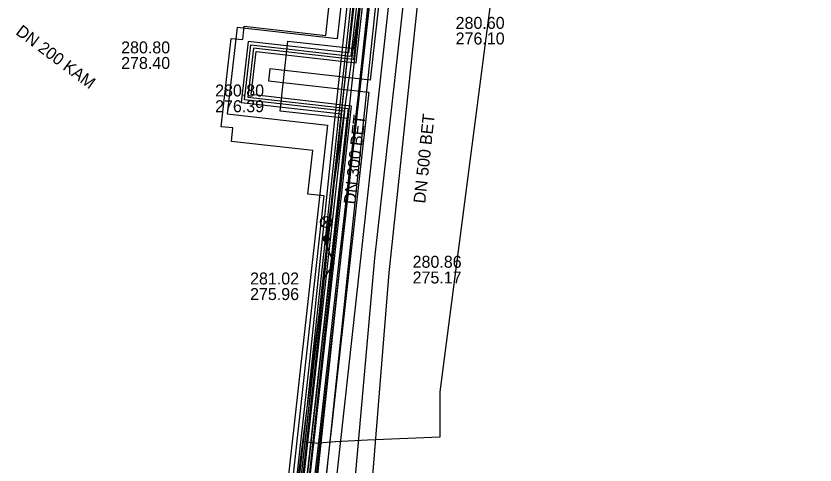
# Model space of a CAD drawing. Extents: x -595540 to -593988, y -1160850 to -1159202.
# Drawn here: x -594134.8 to -594081.5, y -1160435.2 to -1160405.2 of the extents above; entities that cross this region are included whole.
import ezdxf

# ---------------------------------------------------------------- set-up
doc = ezdxf.new("R2010")
doc.units = 0
for name, color, linetype in [('BVK-DESTOVA_popisy', 7, 'Continuous'), ('BVK-DESTOVA_trasa sítě', 7, 'Continuous'), ('BVK-SPLASKOVA_popisy', 7, 'Continuous'), ('BVK-SPLASKOVA_trasa sítě', 7, 'Continuous'), ('BVK-VODOVOD_trasa sítě', 7, 'Continuous'), ('BVK-VODOVOD_trasa zrušené sítě', 7, 'Continuous'), ('CETIN_kabel podzemní', 7, 'Continuous'), ('DSP-NN-TEPLARNY_kabel', 7, 'Continuous'), ('EON-NN_kabel', 7, 'Continuous'), ('EON-VN_kabel', 7, 'Continuous'), ('SPLASKOVA_popisy neprovozované sítě', 7, 'Continuous'), ('TEPLARNY-ELEKTRO_kabel', 7, 'Continuous'), ('TEPLARNY-HORKOVODY_trasa sítě', 7, 'Continuous'), ('TEPLARNY-HORKOVODY_trasa sítě obvodem', 7, 'Continuous'), ('TEPLARNY-TEPLOVODY_trasa sítě', 7, 'Continuous'), ('TSB_kabel VO', 7, 'Continuous'), ('TSB_kolektor', 7, 'Continuous'), ('TSB_lampy VO', 7, 'Continuous')]:
    doc.layers.add(name, color=color, linetype=linetype)

msp = doc.modelspace()

# ---------------------------------------------------------------- linework, layer by layer
at = {"layer": 'BVK-DESTOVA_popisy'}
for p, q in [((-594121.531, -1160410.699), (-594121.531, -1160410.699)), ((-594108.338, -1160422.145), (-594108.338, -1160422.145))]:
    msp.add_line(p, q, dxfattribs=at)
at = {"layer": 'BVK-DESTOVA_trasa sítě'}
msp.add_line((-594109.926, -1160422.358), (-594112.859, -1160458.585), dxfattribs=at)
msp.add_lwpolyline([(-594106.212, -1160387.553), (-594106.413, -1160389.221), (-594106.435, -1160389.401), (-594106.448, -1160389.522), (-594107.766, -1160401.969), (-594107.788, -1160402.171), (-594109.926, -1160422.358)], dxfattribs=at)
at = {"layer": 'BVK-SPLASKOVA_popisy'}
for p, q in [((-594105.464, -1160405.257), (-594105.464, -1160405.257)), ((-594119.196, -1160422.337), (-594119.196, -1160422.337))]:
    msp.add_line(p, q, dxfattribs=at)
at = {"layer": 'BVK-SPLASKOVA_trasa sítě'}
for p, q in [((-594108.825, -1160403.051), (-594110.887, -1160421.371)), ((-594110.887, -1160421.371), (-594114.091, -1160457.889))]:
    msp.add_line(p, q, dxfattribs=at)
at = {"layer": 'BVK-VODOVOD_trasa sítě'}
msp.add_lwpolyline([(-594111.2, -1160403.53), (-594111.87, -1160409.48), (-594112.56, -1160415.42), (-594113.24, -1160421.37), (-594113.91, -1160427.32), (-594114.59, -1160433.3), (-594115.27, -1160439.23), (-594115.75, -1160443.21), (-594115.8, -1160443.68)], dxfattribs=at)
at = {"layer": 'BVK-VODOVOD_trasa zrušené sítě'}
msp.add_lwpolyline([(-594115.62, -1160443.55), (-594109.61, -1160390.38), (-594108.22, -1160378.32), (-594107.91, -1160375.21), (-594107.884, -1160374.982), (-594107.47, -1160371.19), (-594099.17, -1160298.41), (-594097.23, -1160281.2), (-594094.37, -1160256.41), (-594088.99, -1160208), (-594087.61, -1160195.33), (-594087.25, -1160191.91), (-594085.5, -1160175.7), (-594082.16, -1160145.34)], dxfattribs=at)
at = {"layer": 'CETIN_kabel podzemní'}
for points in [[(-594115.63, -1160433.63), (-594111.29, -1160393.65)], [(-594101.79, -1160393.98), (-594106.51, -1160430.31), (-594106.52, -1160433.33), (-594111.36, -1160433.54), (-594113.5, -1160433.66), (-594114.63, -1160433.74)], [(-594117.15, -1160447.13), (-594115.63, -1160433.63)], [(-594115.63, -1160433.63), (-594114.63, -1160433.74)]]:
    msp.add_lwpolyline(points, dxfattribs=at)
at = {"layer": 'DSP-NN-TEPLARNY_kabel'}
for points in [[(-594121.143, -1160464.161), (-594118.761, -1160464.427), (-594112.865, -1160411.563), (-594119.56, -1160410.802), (-594119.143, -1160407.127), (-594112.454, -1160407.887), (-594102.843, -1160322.736), (-594109.531, -1160321.976), (-594109.114, -1160318.301), (-594102.425, -1160319.061), (-594092.133, -1160228.53), (-594097.433, -1160227.929), (-594097.016, -1160224.253), (-594091.712, -1160224.855), (-594085.261, -1160166.749), (-594090.048, -1160166.163), (-594089.626, -1160162.68), (-594084.872, -1160163.243), (-594081.459, -1160132.499), (-594087.185, -1160131.862)], [(-594087.208, -1160132.061), (-594081.68, -1160132.675), (-594085.05, -1160163.028), (-594089.778, -1160162.457), (-594090.247, -1160166.304), (-594085.499, -1160166.867), (-594091.888, -1160224.634), (-594097.192, -1160224.032), (-594097.654, -1160228.105), (-594092.355, -1160228.706), (-594102.601, -1160318.839), (-594109.29, -1160318.079), (-594109.753, -1160322.152), (-594103.064, -1160322.912), (-594112.631, -1160407.665), (-594119.319, -1160406.905), (-594119.782, -1160410.978), (-594113.086, -1160411.739), (-594118.938, -1160464.206), (-594121.121, -1160463.962)], [(-594121.187, -1160464.559), (-594118.408, -1160464.869), (-594112.423, -1160411.211), (-594119.118, -1160410.45), (-594118.791, -1160407.569), (-594112.102, -1160408.329), (-594102.401, -1160322.384), (-594109.089, -1160321.624), (-594108.762, -1160318.743), (-594102.073, -1160319.503), (-594091.691, -1160228.178)], [(-594091.912, -1160228.354), (-594102.249, -1160319.282), (-594108.938, -1160318.522), (-594109.31, -1160321.8), (-594102.622, -1160322.56), (-594112.278, -1160408.108), (-594118.967, -1160407.348), (-594119.339, -1160410.626), (-594112.644, -1160411.387), (-594118.584, -1160464.648), (-594121.165, -1160464.36)]]:
    msp.add_lwpolyline(points, dxfattribs=at)
at = {"layer": 'EON-NN_kabel'}
for points in [[(-594112.463, -1160400.58), (-594112.461, -1160400.582), (-594111.977, -1160401.043), (-594112.124, -1160402.737), (-594113.022, -1160410.918), (-594114.835, -1160428.295), (-594116.775, -1160445.831), (-594116.976, -1160446.118), (-594117.022, -1160446.183), (-594117.261, -1160446.493), (-594117.385, -1160446.655)], [(-594112.511, -1160401.087), (-594112.51, -1160401.088), (-594112.392, -1160401.2), (-594112.522, -1160402.698), (-594113.42, -1160410.875), (-594115.233, -1160428.252), (-594117.161, -1160445.685), (-594117.302, -1160445.886)]]:
    msp.add_lwpolyline(points, dxfattribs=at)
at = {"layer": 'EON-VN_kabel'}
for points in [[(-594095.349, -1160247.589), (-594106.321, -1160343.506), (-594106.366, -1160343.901), (-594106.457, -1160344.697), (-594105.747, -1160344.778), (-594123.196, -1160503.1)], [(-594122.533, -1160503.17), (-594105.303, -1160344.425), (-594106.002, -1160344.346), (-594105.957, -1160343.948), (-594105.911, -1160343.552), (-594094.954, -1160247.658)], [(-594113.738, -1160443.898), (-594115.506, -1160443.713), (-594104.906, -1160344.47), (-594104.71, -1160344.493), (-594093.783, -1160247.981)], [(-594113.71, -1160443.5), (-594114.867, -1160443.379), (-594104.555, -1160344.913), (-594104.302, -1160344.942), (-594093.355, -1160247.757)]]:
    msp.add_lwpolyline(points, dxfattribs=at)
at = {"layer": 'SPLASKOVA_popisy neprovozované sítě'}
msp.add_line((-594127.809, -1160406.893), (-594127.809, -1160406.893), dxfattribs=at)
at = {"layer": 'TEPLARNY-ELEKTRO_kabel'}
for points in [[(-594121.143, -1160464.161), (-594118.761, -1160464.427), (-594112.865, -1160411.563), (-594119.56, -1160410.802), (-594119.143, -1160407.127), (-594112.454, -1160407.887), (-594102.843, -1160322.736), (-594109.531, -1160321.976), (-594109.114, -1160318.301), (-594102.425, -1160319.061), (-594092.133, -1160228.53), (-594097.433, -1160227.929), (-594097.016, -1160224.253), (-594091.712, -1160224.855), (-594085.261, -1160166.749), (-594090.048, -1160166.163), (-594089.626, -1160162.68), (-594084.872, -1160163.243), (-594081.459, -1160132.499), (-594087.185, -1160131.862)], [(-594087.208, -1160132.061), (-594081.68, -1160132.675), (-594085.05, -1160163.028), (-594089.778, -1160162.457), (-594090.247, -1160166.304), (-594085.499, -1160166.867), (-594091.888, -1160224.634), (-594097.192, -1160224.032), (-594097.654, -1160228.105), (-594092.355, -1160228.706), (-594102.601, -1160318.839), (-594109.29, -1160318.079), (-594109.753, -1160322.152), (-594103.064, -1160322.912), (-594112.631, -1160407.665), (-594119.319, -1160406.905), (-594119.782, -1160410.978), (-594113.086, -1160411.739), (-594118.938, -1160464.206), (-594121.121, -1160463.962)], [(-594121.187, -1160464.559), (-594118.408, -1160464.869), (-594112.423, -1160411.211), (-594119.118, -1160410.45), (-594118.791, -1160407.569), (-594112.102, -1160408.329), (-594102.401, -1160322.384), (-594109.089, -1160321.624), (-594108.762, -1160318.743), (-594102.073, -1160319.503), (-594091.691, -1160228.178)], [(-594091.912, -1160228.354), (-594102.249, -1160319.282), (-594108.938, -1160318.522), (-594109.31, -1160321.8), (-594102.622, -1160322.56), (-594112.278, -1160408.108), (-594118.967, -1160407.348), (-594119.339, -1160410.626), (-594112.644, -1160411.387), (-594118.584, -1160464.648), (-594121.165, -1160464.36)]]:
    msp.add_lwpolyline(points, dxfattribs=at)
at = {"layer": 'TEPLARNY-HORKOVODY_trasa sítě'}
for p, q in [((-594102.622, -1160322.56), (-594112.278, -1160408.108)), ((-594112.644, -1160411.387), (-594116.103, -1160442.363))]:
    msp.add_line(p, q, dxfattribs=at)
msp.add_lwpolyline([(-594112.278, -1160408.108), (-594118.967, -1160407.348), (-594119.339, -1160410.626), (-594112.644, -1160411.387)], dxfattribs=at)
at = {"layer": 'TEPLARNY-HORKOVODY_trasa sítě obvodem'}
for p, q in [((-594101.24, -1160321.459), (-594111.172, -1160409.492)), ((-594104.004, -1160323.661), (-594113.38, -1160406.725)), ((-594111.264, -1160410.286), (-594114.805, -1160442)), ((-594114.024, -1160412.488), (-594117.345, -1160442.224))]:
    msp.add_line(p, q, dxfattribs=at)
for points in [[(-594113.38, -1160406.725), (-594120.068, -1160405.965), (-594120.722, -1160411.727), (-594114.024, -1160412.488)], [(-594111.172, -1160409.492), (-594117.866, -1160408.731), (-594117.956, -1160409.525), (-594111.264, -1160410.286)]]:
    msp.add_lwpolyline(points, dxfattribs=at)
at = {"layer": 'TEPLARNY-TEPLOVODY_trasa sítě'}
msp.add_lwpolyline([(-594118.534, -1160464.056), (-594116.499, -1160445.879), (-594112.713, -1160412.055), (-594117.188, -1160411.555), (-594116.663, -1160406.868), (-594112.195, -1160407.366), (-594110.711, -1160394.013)], dxfattribs=at)
at = {"layer": 'TSB_kabel VO'}
msp.add_lwpolyline([(-594117.211, -1160365.36), (-594117.136, -1160364.834), (-594114.326, -1160365.121), (-594112.35, -1160366.32), (-594111.978, -1160368.395), (-594112.062, -1160369.224), (-594108.53, -1160369.619), (-594112.062, -1160369.224), (-594114.09, -1160386.91), (-594114.45, -1160390.79), (-594114.77, -1160394.63), (-594111.53, -1160394.74), (-594111.91, -1160402.54), (-594111.68, -1160402.83), (-594113.1, -1160412.85), (-594114.12, -1160420.09), (-594114.16, -1160420.38), (-594113.59, -1160421.74), (-594114.3, -1160422.73), (-594116.44, -1160439.53), (-594115.77, -1160439.63)], dxfattribs=at)
at = {"layer": 'TSB_kolektor'}
msp.add_lwpolyline([(-594117.365, -1160445.521), (-594114.253, -1160417.213), (-594115.333, -1160417.093), (-594115.007, -1160414.181), (-594120.444, -1160413.572), (-594120.344, -1160412.678), (-594121.119, -1160412.591), (-594120.789, -1160409.639), (-594120.459, -1160406.688), (-594119.683, -1160406.774), (-594119.583, -1160405.88), (-594114.145, -1160406.489), (-594113.819, -1160403.577), (-594112.765, -1160403.695), (-594112.68, -1160402.86), (-594111.895, -1160395.786), (-594109.032, -1160396.102), (-594114.202, -1160443.072), (-594113.126, -1160443.192), (-594113.446, -1160446.054), (-594114.517, -1160445.935)], close=True, dxfattribs=at)
at = {"layer": 'TSB_lampy VO'}
for p, q in [((-594114.385, -1160419.23), (-594113.855, -1160418.7)), ((-594114.385, -1160418.7), (-594113.855, -1160419.23)), ((-594114.385, -1160419.23), (-594113.855, -1160418.7)), ((-594114.385, -1160418.7), (-594113.855, -1160419.23)), ((-594114.12, -1160419.34), (-594114.12, -1160420.09)), ((-594114.12, -1160419.34), (-594114.12, -1160420.09))]:
    msp.add_line(p, q, dxfattribs=at)
for centre, radius in [((-594114.12, -1160418.965), 0.375), ((-594114.12, -1160418.965), 0.375), ((-594114.12, -1160420.09), 0.2), ((-594114.12, -1160420.09), 0.2), ((-594114.12, -1160420.09), 0.145), ((-594114.12, -1160420.09), 0.145), ((-594114.12, -1160420.09), 0.0876), ((-594114.12, -1160420.09), 0.0876)]:
    msp.add_circle(centre, radius, dxfattribs=at)

# ---------------------------------------------------------------- texts
at = {"layer": 'BVK-DESTOVA_popisy'}
for s, p in [('280.80', (-594121.531, -1160410.574)), ('276.39', (-594121.531, -1160411.624)), ('280.86', (-594108.338, -1160422.02)), ('275.17', (-594108.338, -1160423.07))]:
    msp.add_text(s, height=0.8, dxfattribs=at).set_placement(p)
msp.add_text('DN 500 BET', height=0.8, rotation=83.9091, dxfattribs=at).set_placement((-594107.496, -1160417.747))
at = {"layer": 'BVK-SPLASKOVA_popisy'}
for s, p in [('280.60', (-594105.464, -1160406.057)), ('276.10', (-594105.464, -1160407.097)), ('281.02', (-594119.196, -1160423.137)), ('275.96', (-594119.196, -1160424.177))]:
    msp.add_text(s, height=0.8, dxfattribs=at).set_placement(p)
msp.add_text('DN 300 BET', height=0.8, rotation=83.5945, dxfattribs=at).set_placement((-594112.158, -1160417.812))
at = {"layer": 'SPLASKOVA_popisy neprovozované sítě'}
msp.add_text('DN 200 KAM', height=0.8, rotation=323.1762, dxfattribs=at).set_placement((-594134.903, -1160406.372))
for s, p in [('280.80', (-594127.809, -1160407.693)), ('278.40', (-594127.809, -1160408.733))]:
    msp.add_text(s, height=0.8, dxfattribs=at).set_placement(p)

doc.saveas('drawing.dxf')
